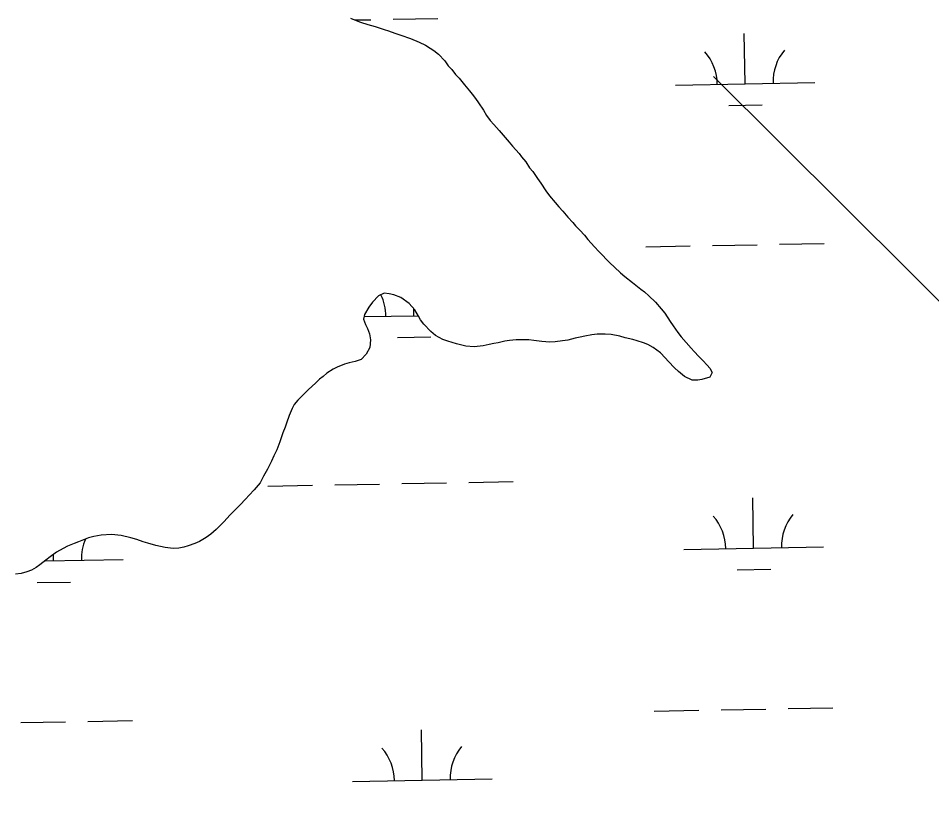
# Model space of a CAD drawing. Extents: x 3925854 to 3964121, y 224593 to 250589.
# Drawn here: x 3938416 to 3939071, y 233367 to 233925 of the extents above; entities that cross this region are included whole.
import ezdxf

# ---------------------------------------------------------------- set-up
doc = ezdxf.new("R2010")
doc.units = 0
doc.layers.add('V-UTIL-LINE', color=7, linetype='Continuous')
doc.layers.add('V-WETL-SWMP', color=7, linetype='Continuous')

msp = doc.modelspace()

# ---------------------------------------------------------------- linework, layer by layer
at = {"layer": 'V-UTIL-LINE'}
msp.add_lwpolyline([(3944448.956, 231161.167), (3944066.619, 231705.838), (3939716.974, 233085.703), (3938914.857, 233883.421)], dxfattribs=at)
at = {"layer": 'V-WETL-SWMP'}
for p, q in [((3938654.571, 233925.207), (3938658.654, 233923.528)), ((3938657.553, 233923.981), (3938669.26, 233924.194)), ((3938658.654, 233923.528), (3938661.793, 233922.465)), ((3938661.793, 233922.465), (3938666.971, 233920.798)), ((3938666.971, 233920.798), (3938672.147, 233919.287)), ((3938685.258, 233924.484), (3938717.252, 233925.066)), ((3938672.147, 233919.287), (3938678.738, 233917.165)), ((3938678.738, 233917.165), (3938681.718, 233916.257)), ((3938681.718, 233916.257), (3938686.271, 233914.584)), ((3938686.271, 233914.584), (3938690.665, 233913.065)), ((3938690.665, 233913.065), (3938697.571, 233910.633)), ((3938937.455, 233878.32), (3938936.8, 233914.314)), ((3938697.571, 233910.633), (3938703.852, 233908.195)), ((3938703.852, 233908.195), (3938708.255, 233905.894)), ((3938708.255, 233905.894), (3938711.716, 233903.897)), ((3938711.716, 233903.897), (3938714.235, 233902.202)), ((3938714.235, 233902.202), (3938717.548, 233899.421)), ((3938717.548, 233899.421), (3938722.289, 233894.621)), ((3938722.289, 233894.621), (3938724.67, 233891.205)), ((3938724.67, 233891.205), (3938727.2, 233888.416)), ((3938727.2, 233888.416), (3938729.896, 233884.846)), ((3938729.896, 233884.846), (3938732.425, 233882.214)), ((3938732.425, 233882.214), (3938736.382, 233877.562)), ((3938736.382, 233877.562), (3938739.867, 233873.219)), ((3938887.463, 233877.411), (3938987.446, 233879.229)), ((3938739.867, 233873.219), (3938741.768, 233870.893)), ((3938741.768, 233870.893), (3938744.147, 233867.633)), ((3938744.147, 233867.633), (3938746.367, 233864.684)), ((3938746.367, 233864.684), (3938749.861, 233859.403)), ((3938925.737, 233862.673), (3938949.733, 233863.109)), ((3938749.861, 233859.403), (3938752.089, 233855.672)), ((3938752.089, 233855.672), (3938754.784, 233852.103)), ((3938754.784, 233852.103), (3938757.317, 233849.157)), ((3938757.317, 233849.157), (3938761.114, 233844.817)), ((3938761.114, 233844.817), (3938765.389, 233839.7)), ((3938765.389, 233839.7), (3938768.238, 233836.445)), ((3938768.238, 233836.445), (3938770.768, 233833.655)), ((3938770.768, 233833.655), (3938775.359, 233828.229)), ((3938775.359, 233828.229), (3938777.26, 233825.902)), ((3938777.26, 233825.902), (3938780.268, 233822.336)), ((3938780.268, 233822.336), (3938782.969, 233818.141)), ((3938782.969, 233818.141), (3938785.187, 233815.349)), ((3938785.187, 233815.349), (3938788.521, 233810.535)), ((3938788.521, 233810.535), (3938790.902, 233807.119)), ((3938790.902, 233807.119), (3938794.554, 233801.682)), ((3938794.554, 233801.682), (3938797.25, 233798.113)), ((3938797.25, 233798.113), (3938801.209, 233793.305)), ((3938801.209, 233793.305), (3938803.899, 233790.205)), ((3938803.899, 233790.205), (3938806.747, 233786.95)), ((3938806.747, 233786.95), (3938810.387, 233782.764)), ((3938810.387, 233782.764), (3938813.867, 233778.89)), ((3938813.867, 233778.89), (3938815.924, 233776.565)), ((3938815.924, 233776.565), (3938818.927, 233773.468)), ((3938818.927, 233773.468), (3938822.406, 233769.751)), ((3938822.406, 233769.751), (3938824.782, 233766.803)), ((3938824.782, 233766.803), (3938829.528, 233761.535)), ((3938914.149, 233762.445), (3938946.144, 233763.027)), ((3938962.141, 233763.318), (3938994.136, 233763.899)), ((3938829.528, 233761.535), (3938832.69, 233758.126)), ((3938832.69, 233758.126), (3938834.904, 233755.803)), ((3938866.157, 233761.572), (3938898.152, 233762.154)), ((3938834.904, 233755.803), (3938838.381, 233752.242)), ((3938838.381, 233752.242), (3938840.438, 233749.917)), ((3938840.438, 233749.917), (3938843.754, 233746.823)), ((3938843.754, 233746.823), (3938848.016, 233742.957)), ((3938848.016, 233742.957), (3938851.328, 233740.176)), ((3938851.328, 233740.176), (3938856.69, 233735.852)), ((3938856.69, 233735.852), (3938862.68, 233731.221)), ((3938862.68, 233731.221), (3938865.203, 233729.214)), ((3938674.748, 233726.327), (3938670.258, 233721.902)), ((3938678.638, 233728.243), (3938674.748, 233726.327)), ((3938682.396, 233727.812), (3938678.638, 233728.243)), ((3938685.687, 233727.064), (3938682.396, 233727.812)), ((3938690.711, 233725.239), (3938685.687, 233727.064)), ((3938696.698, 233720.921), (3938690.711, 233725.239)), ((3938865.203, 233729.214), (3938868.517, 233726.276)), ((3938868.517, 233726.276), (3938873.097, 233721.944)), ((3938667.792, 233718.279), (3938664.719, 233712.931)), ((3938670.258, 233721.902), (3938667.792, 233718.279)), ((3938700.655, 233716.27), (3938696.698, 233720.921)), ((3938699.965, 233712.113), (3938699.873, 233717.19)), ((3938873.097, 233721.944), (3938877.212, 233717.138)), ((3938877.212, 233717.138), (3938879.904, 233713.882)), ((3938664.719, 233712.931), (3938663.971, 233709.639)), ((3938664.386, 233711.466), (3938702.974, 233712.167)), ((3938703.204, 233711.761), (3938700.655, 233716.27)), ((3938704.638, 233709.117), (3938703.204, 233711.761)), ((3938879.904, 233713.882), (3938883.718, 233707.978)), ((3938663.971, 233709.639), (3938665.262, 233705.742)), ((3938665.262, 233705.742), (3938666.697, 233703.098)), ((3938707.171, 233706.171), (3938704.638, 233709.117)), ((3938712.073, 233700.904), (3938707.171, 233706.171)), ((3938883.718, 233707.978), (3938885.783, 233704.871)), ((3938885.783, 233704.871), (3938889.117, 233700.057)), ((3938666.697, 233703.098), (3938668.302, 233699.048)), ((3938668.302, 233699.048), (3938668.813, 233694.988)), ((3938715.543, 233697.968), (3938712.073, 233700.904)), ((3938720.732, 233695.206), (3938715.543, 233697.968)), ((3938822.52, 233697.499), (3938819.242, 233696.84)), ((3938827.671, 233698.49), (3938822.52, 233697.499)), ((3938831.263, 233698.996), (3938827.671, 233698.49)), ((3938837.05, 233698.899), (3938831.263, 233698.996)), ((3938841.432, 233698.631), (3938837.05, 233698.899)), ((3938847.7, 233697.444), (3938841.432, 233698.631)), ((3938851.464, 233696.387), (3938847.7, 233697.444)), ((3938889.117, 233700.057), (3938891.493, 233697.11)), ((3938891.493, 233697.11), (3938895.132, 233692.925)), ((3938668.813, 233694.988), (3938668.401, 233689.353)), ((3938688.247, 233696.466), (3938712.243, 233696.902)), ((3938724.342, 233693.992), (3938720.732, 233695.206)), ((3938730.618, 233692.023), (3938724.342, 233693.992)), ((3938737.203, 233690.37), (3938730.618, 233692.023)), ((3938743.15, 233689.962), (3938737.203, 233690.37)), ((3938749.555, 233690.653), (3938743.15, 233689.962)), ((3938754.08, 233691.638), (3938749.555, 233690.653)), ((3938757.359, 233692.14), (3938754.08, 233691.638)), ((3938760.481, 233692.798), (3938757.359, 233692.14)), ((3938765.161, 233693.94), (3938760.481, 233692.798)), ((3938768.441, 233694.287), (3938765.161, 233693.94)), ((3938773.284, 233694.805), (3938768.441, 233694.287)), ((3938782.354, 233694.898), (3938773.284, 233694.805)), ((3938785.955, 233694.466), (3938782.354, 233694.898)), ((3938791.751, 233693.587), (3938785.955, 233694.466)), ((3938797.541, 233693.177), (3938791.751, 233693.587)), ((3938801.291, 233693.528), (3938797.541, 233693.177)), ((3938806.603, 233694.052), (3938801.291, 233693.528)), ((3938810.35, 233694.716), (3938806.603, 233694.052)), ((3938815.654, 233696.021), (3938810.35, 233694.716)), ((3938819.242, 233696.84), (3938815.654, 233696.021)), ((3938856.951, 233695.036), (3938851.464, 233696.387)), ((3938860.088, 233694.13), (3938856.951, 233695.036)), ((3938864.638, 233692.769), (3938860.088, 233694.13)), ((3938867.622, 233691.548), (3938864.638, 233692.769)), ((3938871.553, 233689.399), (3938867.622, 233691.548)), ((3938895.132, 233692.925), (3938898.771, 233688.896)), ((3938665.791, 233684.635), (3938662.233, 233680.845)), ((3938668.401, 233689.353), (3938665.791, 233684.635)), ((3938876.754, 233685.542), (3938871.553, 233689.399)), ((3938880.231, 233681.981), (3938876.754, 233685.542)), ((3938898.771, 233688.896), (3938900.985, 233686.416)), ((3938900.985, 233686.416), (3938904.305, 233683.009)), ((3938650.382, 233677.439), (3938645.086, 233675.352)), ((3938653.656, 233678.411), (3938650.382, 233677.439)), ((3938657.868, 233679.393), (3938653.656, 233678.411)), ((3938662.233, 233680.845), (3938657.868, 233679.393)), ((3938882.604, 233679.347), (3938880.231, 233681.981)), ((3938886.716, 233674.853), (3938882.604, 233679.347)), ((3938904.305, 233683.009), (3938907.15, 233680.067)), ((3938907.15, 233680.067), (3938910.154, 233676.814)), ((3938637.623, 233671.053), (3938634.988, 233668.68)), ((3938642.131, 233673.758), (3938637.623, 233671.053)), ((3938645.086, 233675.352), (3938642.131, 233673.758)), ((3938889.714, 233672.225), (3938886.716, 233674.853)), ((3938893.973, 233668.672), (3938889.714, 233672.225)), ((3938910.154, 233676.814), (3938912.055, 233674.487)), ((3938912.055, 233674.487), (3938913.806, 233671.534)), ((3938913.806, 233671.534), (3938912.119, 233668.232)), ((3938632.351, 233666.62), (3938629.563, 233663.933)), ((3938634.988, 233668.68), (3938632.351, 233666.62)), ((3938899.473, 233666.07), (3938893.973, 233668.672)), ((3938903.541, 233665.955), (3938899.473, 233666.07)), ((3938906.507, 233666.454), (3938903.541, 233665.955)), ((3938912.119, 233668.232), (3938906.507, 233666.454)), ((3938624.296, 233659.031), (3938621.663, 233656.502)), ((3938627.085, 233661.562), (3938624.296, 233659.031)), ((3938629.563, 233663.933), (3938627.085, 233661.562)), ((3938616.865, 233651.605), (3938614.083, 233648.448)), ((3938621.663, 233656.502), (3938616.865, 233651.605)), ((3938612.703, 233645.776), (3938610.566, 233640.593)), ((3938614.083, 233648.448), (3938612.703, 233645.776)), ((3938610.566, 233640.593), (3938608.744, 233635.257)), ((3938607.68, 233632.274), (3938606.001, 233628.191)), ((3938608.744, 233635.257), (3938607.68, 233632.274)), ((3938606.001, 233628.191), (3938603.878, 233621.757)), ((3938603.878, 233621.757), (3938601.746, 233616.105)), ((3938599.6, 233611.861), (3938597.92, 233607.934)), ((3938601.746, 233616.105), (3938599.6, 233611.861)), ((3938597.92, 233607.934), (3938595.163, 233602.276)), ((3938595.163, 233602.276), (3938592.243, 233597.241)), ((3938589.789, 233592.524), (3938585.463, 233587.319)), ((3938592.243, 233597.241), (3938589.789, 233592.524)), ((3938691.306, 233591.864), (3938723.3, 233592.446)), ((3938739.298, 233592.737), (3938771.292, 233593.319)), ((3938585.463, 233587.319), (3938582.06, 233583.687)), ((3938595.321, 233590.119), (3938627.316, 233590.701)), ((3938643.314, 233590.992), (3938675.308, 233591.574)), ((3938579.274, 233580.844), (3938575.407, 233576.582)), ((3938582.06, 233583.687), (3938579.274, 233580.844)), ((3938943.503, 233545.7), (3938942.848, 233581.694)), ((3938572.621, 233573.738), (3938568.441, 233569.629)), ((3938575.407, 233576.582), (3938572.621, 233573.738)), ((3938568.441, 233569.629), (3938563.801, 233564.577)), ((3938560.394, 233561.258), (3938558.229, 233558.89)), ((3938563.801, 233564.577), (3938560.394, 233561.258)), ((3938466.801, 233552.95), (3938459.635, 233550.218)), ((3938470.544, 233553.926), (3938466.801, 233552.95)), ((3938475.851, 233554.919), (3938470.544, 233553.926)), ((3938483.198, 233555.307), (3938475.851, 233554.919)), ((3938490.086, 233554.596), (3938483.198, 233555.307)), ((3938497.141, 233552.947), (3938490.086, 233554.596)), ((3938501.532, 233551.741), (3938497.141, 233552.947)), ((3938551.093, 233553.187), (3938546.273, 233550.479)), ((3938554.353, 233555.566), (3938551.093, 233553.187)), ((3938558.229, 233558.89), (3938554.353, 233555.566)), ((3938451.848, 233547.01), (3938448.736, 233545.415)), ((3938456.518, 233549.091), (3938451.848, 233547.01)), ((3938459.635, 233550.218), (3938456.518, 233549.091)), ((3938506.083, 233550.224), (3938501.532, 233551.741)), ((3938509.22, 233549.318), (3938506.083, 233550.224)), ((3938515.025, 233547.5), (3938509.22, 233549.318)), ((3938521.764, 233546.162), (3938515.025, 233547.5)), ((3938535.21, 233546.456), (3938531.465, 233545.636)), ((3938538.33, 233547.27), (3938535.21, 233546.456)), ((3938543.005, 233548.881), (3938538.33, 233547.27)), ((3938546.273, 233550.479), (3938543.005, 233548.881)), ((3938893.511, 233544.791), (3938993.494, 233546.609)), ((3938443.916, 233542.707), (3938439.258, 233539.375)), ((3938441.678, 233536.575), (3938441.596, 233541.048)), ((3938448.736, 233545.415), (3938443.916, 233542.707)), ((3938527.559, 233545.283), (3938521.764, 233546.162)), ((3938531.465, 233545.636), (3938527.559, 233545.283)), ((3938431.966, 233533.67), (3938429.171, 233531.765)), ((3938436.311, 233536.999), (3938431.966, 233533.67)), ((3938435.614, 233536.465), (3938491.669, 233537.484)), ((3938439.258, 233539.375), (3938436.311, 233536.999)), ((3938418.579, 233527.59), (3938414.519, 233526.923)), ((3938422.479, 233528.568), (3938418.579, 233527.59)), ((3938425.906, 233529.855), (3938422.479, 233528.568)), ((3938429.171, 233531.765), (3938425.906, 233529.855)), ((3938931.785, 233530.053), (3938955.781, 233530.489)), ((3938429.96, 233520.928), (3938453.956, 233521.365)), ((3938872.205, 233428.952), (3938904.2, 233429.534)), ((3938920.197, 233429.825), (3938952.192, 233430.407)), ((3938968.189, 233430.698), (3939000.184, 233431.279)), ((3938466.364, 233421.573), (3938498.359, 233422.155)), ((3938418.372, 233420.7), (3938450.367, 233421.282)), ((3938706.013, 233379.493), (3938705.359, 233415.487)), ((3938656.021, 233378.584), (3938756.005, 233380.402))]:
    msp.add_line(p, q, dxfattribs=at)
for centre, start, end in [((3938882.212, 233877.79), 0.269879, 41.813537), ((3938992.68, 233879.799), 140.269876, 181.813534), ((3938644.722, 233711.583), 0.269879, 26.156645), ((3938888.26, 233545.17), 0.269879, 41.813537), ((3938998.728, 233547.179), 140.269876, 181.813534), ((3938496.903, 233538.054), 156.511337, 181.813534), ((3938650.771, 233378.963), 0.269879, 41.813537), ((3938761.238, 233380.972), 140.269876, 181.813534)]:
    msp.add_arc(centre, 35.246, start, end, dxfattribs=at)

doc.saveas('drawing.dxf')
